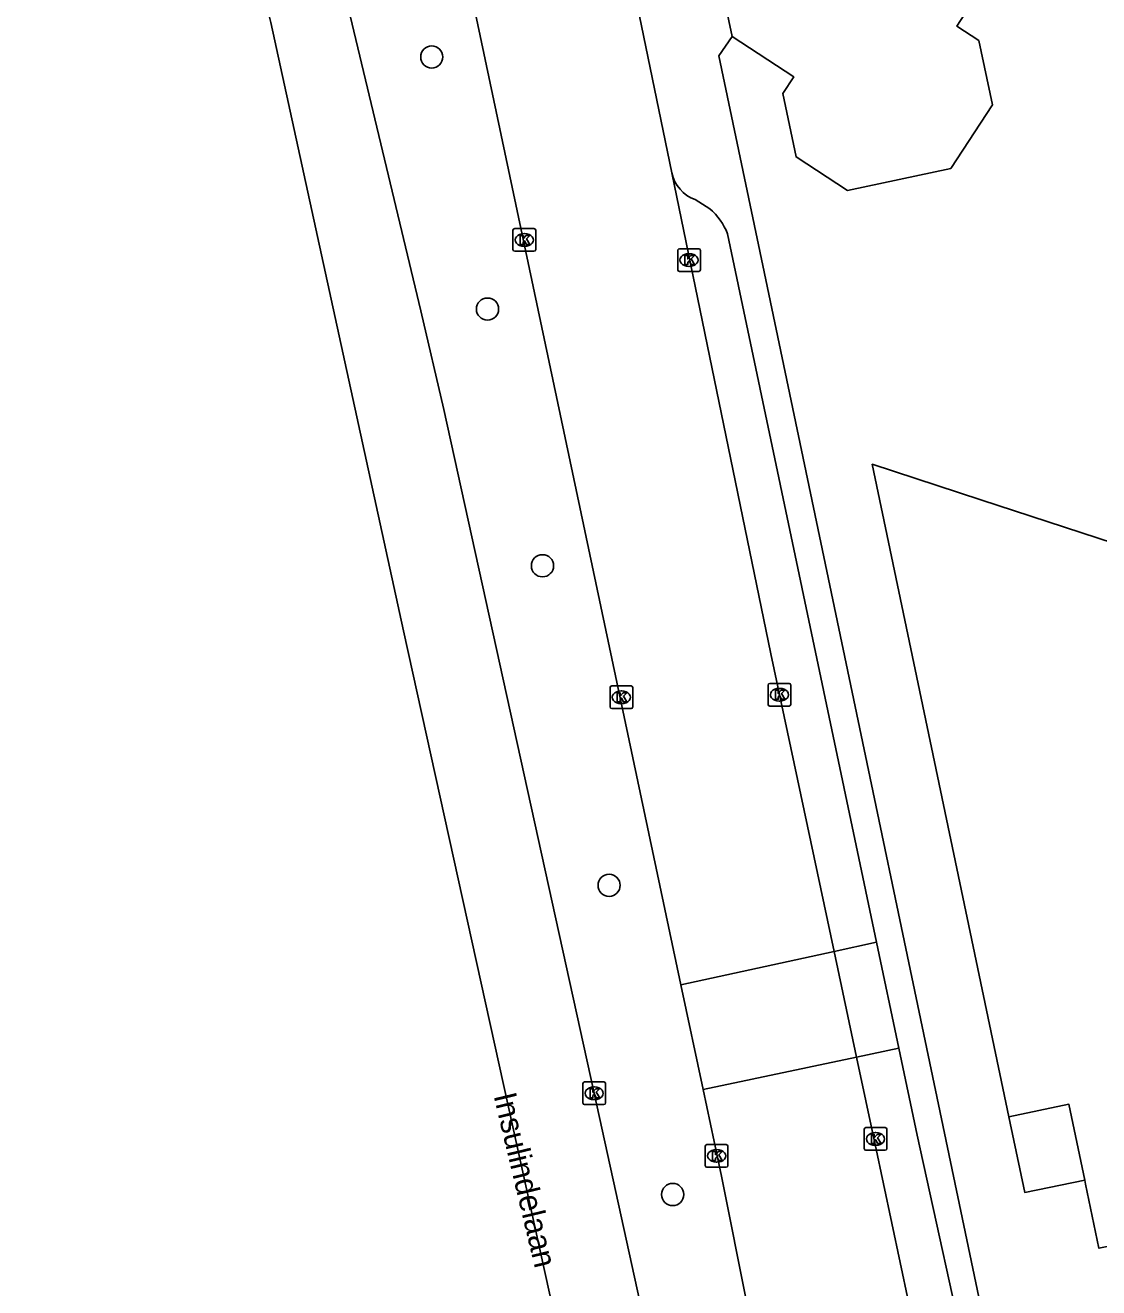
# Model space of a CAD drawing. Extents: x 163010 to 163853, y 382793 to 383982.
# Drawn here: x 163088.8 to 163136.1, y 383692.4 to 383748.2 of the extents above; entities that cross this region are included whole.
import ezdxf

# ---------------------------------------------------------------- set-up
doc = ezdxf.new("R2010")
doc.units = 0
for name, color, linetype in [('IMGEO_Boom', 7, 'Continuous'), ('IMGEO_Kolk', 7, 'Continuous'), ('IMGEO_Openbare_ruimte_label', 7, 'Continuous'), ('IMGEO_Pand', 7, 'Continuous'), ('IMGEO_Pand_overbouw', 7, 'Continuous'), ('IMGEO_Parkeervlak_open', 7, 'Continuous'), ('IMGEO_Rijbaan_lokaal_open', 7, 'Continuous'), ('IMGEO_Rijbaan_regionaal_gesloten', 7, 'Continuous'), ('IMGEO_Voetpad_open', 7, 'Continuous')]:
    doc.layers.add(name, color=color, linetype=linetype)

msp = doc.modelspace()

# ---------------------------------------------------------------- linework, layer by layer
at = {"layer": 'IMGEO_Boom'}
for centre in [(163106.712, 383746.759), (163109.173, 383735.633), (163111.599, 383724.306), (163114.54, 383710.207), (163117.345, 383696.564)]:
    msp.add_circle(centre, 0.489, dxfattribs=at)
at = {"layer": 'IMGEO_Kolk'}
for p, q in [((163110.297, 383738.257), (163110.297, 383739.109)), ((163110.372, 383739.183), (163111.224, 383739.183)), ((163111.298, 383739.109), (163111.298, 383738.257)), ((163110.785, 383738.963), (163110.81, 383738.963)), ((163111.224, 383738.183), (163110.372, 383738.183)), ((163110.808, 383738.403), (163110.783, 383738.403)), ((163117.567, 383737.372), (163117.567, 383738.224)), ((163117.642, 383738.298), (163118.494, 383738.298)), ((163118.055, 383738.078), (163118.08, 383738.078)), ((163118.568, 383738.224), (163118.568, 383737.372)), ((163118.078, 383737.518), (163118.053, 383737.518)), ((163118.494, 383737.298), (163117.642, 383737.298)), ((163121.631, 383719.119), (163122.483, 383719.119)), ((163114.581, 383718.079), (163114.581, 383718.931)), ((163114.656, 383719.005), (163115.508, 383719.005)), ((163115.069, 383718.785), (163115.094, 383718.785)), ((163115.582, 383718.931), (163115.582, 383718.079)), ((163121.556, 383718.193), (163121.556, 383719.045)), ((163122.044, 383718.899), (163122.069, 383718.899)), ((163122.557, 383719.045), (163122.557, 383718.193)), ((163115.508, 383718.005), (163114.656, 383718.005)), ((163115.092, 383718.225), (163115.067, 383718.225)), ((163122.483, 383718.119), (163121.631, 383718.119)), ((163122.067, 383718.339), (163122.042, 383718.339)), ((163113.38, 383700.604), (163113.38, 383701.456)), ((163113.455, 383701.53), (163114.307, 383701.53)), ((163113.868, 383701.31), (163113.893, 383701.31)), ((163114.381, 383701.456), (163114.381, 383700.604)), ((163113.891, 383700.75), (163113.866, 383700.75)), ((163114.307, 383700.53), (163113.455, 383700.53)), ((163125.795, 383698.59), (163125.795, 383699.442)), ((163125.87, 383699.516), (163126.722, 383699.516)), ((163126.283, 383699.296), (163126.308, 383699.296)), ((163126.796, 383699.442), (163126.796, 383698.59)), ((163118.784, 383697.843), (163118.784, 383698.695)), ((163118.859, 383698.769), (163119.711, 383698.769)), ((163119.272, 383698.549), (163119.297, 383698.549)), ((163119.785, 383698.695), (163119.785, 383697.843)), ((163126.722, 383698.516), (163125.87, 383698.516)), ((163126.306, 383698.736), (163126.281, 383698.736)), ((163119.295, 383697.989), (163119.27, 383697.989)), ((163119.711, 383697.769), (163118.859, 383697.769))]:
    msp.add_line(p, q, dxfattribs=at)
for points in [[(163110.297, 383738.257), (163110.297, 383739.109)], [(163110.372, 383739.183), (163111.224, 383739.183)], [(163111.298, 383739.109), (163111.298, 383738.257)], [(163110.618, 383738.883), (163110.741, 383738.883), (163110.741, 383738.732), (163110.871, 383738.883), (163111.035, 383738.883), (163110.889, 383738.732), (163111.042, 383738.483), (163110.89, 383738.483), (163110.805, 383738.647), (163110.741, 383738.58), (163110.741, 383738.483), (163110.618, 383738.483), (163110.618, 383738.883)], [(163111.224, 383738.183), (163110.372, 383738.183)], [(163117.567, 383737.372), (163117.567, 383738.224)], [(163117.642, 383738.298), (163118.494, 383738.298)], [(163117.888, 383737.998), (163118.011, 383737.998), (163118.011, 383737.847), (163118.141, 383737.998), (163118.305, 383737.998), (163118.159, 383737.847), (163118.312, 383737.598), (163118.16, 383737.598), (163118.075, 383737.762), (163118.011, 383737.695), (163118.011, 383737.598), (163117.888, 383737.598), (163117.888, 383737.998)], [(163118.568, 383738.224), (163118.568, 383737.372)], [(163118.494, 383737.298), (163117.642, 383737.298)], [(163121.631, 383719.119), (163122.483, 383719.119)], [(163114.581, 383718.079), (163114.581, 383718.931)], [(163114.656, 383719.005), (163115.508, 383719.005)], [(163114.902, 383718.705), (163115.025, 383718.705), (163115.025, 383718.554), (163115.155, 383718.705), (163115.319, 383718.705), (163115.173, 383718.554), (163115.326, 383718.305), (163115.174, 383718.305), (163115.089, 383718.469), (163115.025, 383718.402), (163115.025, 383718.305), (163114.902, 383718.305), (163114.902, 383718.705)], [(163115.582, 383718.931), (163115.582, 383718.079)], [(163121.556, 383718.193), (163121.556, 383719.045)], [(163121.877, 383718.819), (163122, 383718.819), (163122, 383718.668), (163122.13, 383718.819), (163122.294, 383718.819), (163122.148, 383718.668), (163122.301, 383718.419), (163122.149, 383718.419), (163122.064, 383718.583), (163122, 383718.516), (163122, 383718.419), (163121.877, 383718.419), (163121.877, 383718.819)], [(163122.557, 383719.045), (163122.557, 383718.193)], [(163115.508, 383718.005), (163114.656, 383718.005)], [(163122.483, 383718.119), (163121.631, 383718.119)], [(163113.38, 383700.604), (163113.38, 383701.456)], [(163113.455, 383701.53), (163114.307, 383701.53)], [(163113.701, 383701.23), (163113.824, 383701.23), (163113.824, 383701.079), (163113.954, 383701.23), (163114.118, 383701.23), (163113.972, 383701.079), (163114.125, 383700.83), (163113.973, 383700.83), (163113.888, 383700.994), (163113.824, 383700.927), (163113.824, 383700.83), (163113.701, 383700.83), (163113.701, 383701.23)], [(163114.381, 383701.456), (163114.381, 383700.604)], [(163114.307, 383700.53), (163113.455, 383700.53)], [(163125.795, 383698.59), (163125.795, 383699.442)], [(163125.87, 383699.516), (163126.722, 383699.516)], [(163126.116, 383699.216), (163126.239, 383699.216), (163126.239, 383699.065), (163126.369, 383699.216), (163126.533, 383699.216), (163126.387, 383699.065), (163126.54, 383698.816), (163126.388, 383698.816), (163126.303, 383698.98), (163126.239, 383698.913), (163126.239, 383698.816), (163126.116, 383698.816), (163126.116, 383699.216)], [(163126.796, 383699.442), (163126.796, 383698.59)], [(163118.784, 383697.843), (163118.784, 383698.695)], [(163118.859, 383698.769), (163119.711, 383698.769)], [(163119.105, 383698.469), (163119.228, 383698.469), (163119.228, 383698.318), (163119.358, 383698.469), (163119.522, 383698.469), (163119.376, 383698.318), (163119.529, 383698.069), (163119.377, 383698.069), (163119.292, 383698.233), (163119.228, 383698.166), (163119.228, 383698.069), (163119.105, 383698.069), (163119.105, 383698.469)], [(163119.785, 383698.695), (163119.785, 383697.843)], [(163126.722, 383698.516), (163125.87, 383698.516)], [(163119.711, 383697.769), (163118.859, 383697.769)]]:
    msp.add_lwpolyline(points, dxfattribs=at)
for centre, start, end in [((163110.374, 383739.107), 91.552, 178.448), ((163110.374, 383739.107), 91.552, 178.448), ((163111.222, 383739.107), 1.552, 88.448), ((163111.222, 383739.107), 1.552, 88.448), ((163110.374, 383738.259), 181.552, 268.448), ((163110.374, 383738.259), 181.552, 268.448), ((163111.222, 383738.259), 271.552, 358.448), ((163111.222, 383738.259), 271.552, 358.448), ((163117.644, 383738.222), 91.552, 178.448), ((163117.644, 383738.222), 91.552, 178.448), ((163118.492, 383738.222), 1.552, 88.448), ((163118.492, 383738.222), 1.552, 88.448), ((163117.644, 383737.374), 181.552, 268.448), ((163117.644, 383737.374), 181.552, 268.448), ((163118.492, 383737.374), 271.552, 358.448), ((163118.492, 383737.374), 271.552, 358.448), ((163121.633, 383719.043), 91.552, 178.448), ((163121.633, 383719.043), 91.552, 178.448), ((163122.481, 383719.043), 1.552, 88.448), ((163122.481, 383719.043), 1.552, 88.448), ((163114.658, 383718.929), 91.552, 178.448), ((163114.658, 383718.929), 91.552, 178.448), ((163115.506, 383718.929), 1.552, 88.448), ((163115.506, 383718.929), 1.552, 88.448), ((163114.658, 383718.081), 181.552, 268.448), ((163114.658, 383718.081), 181.552, 268.448), ((163115.506, 383718.081), 271.552, 358.448), ((163115.506, 383718.081), 271.552, 358.448), ((163121.633, 383718.195), 181.552, 268.448), ((163121.633, 383718.195), 181.552, 268.448), ((163122.481, 383718.195), 271.552, 358.448), ((163122.481, 383718.195), 271.552, 358.448), ((163113.457, 383701.454), 91.552, 178.448), ((163113.457, 383701.454), 91.552, 178.448), ((163114.305, 383701.454), 1.552, 88.448), ((163114.305, 383701.454), 1.552, 88.448), ((163113.457, 383700.606), 181.552, 268.448), ((163113.457, 383700.606), 181.552, 268.448), ((163114.305, 383700.606), 271.552, 358.448), ((163114.305, 383700.606), 271.552, 358.448), ((163125.872, 383699.44), 91.552, 178.448), ((163125.872, 383699.44), 91.552, 178.448), ((163126.72, 383699.44), 1.552, 88.448), ((163126.72, 383699.44), 1.552, 88.448), ((163118.861, 383698.693), 91.552, 178.448), ((163118.861, 383698.693), 91.552, 178.448), ((163119.709, 383698.693), 1.552, 88.448), ((163119.709, 383698.693), 1.552, 88.448), ((163125.872, 383698.592), 181.552, 268.448), ((163125.872, 383698.592), 181.552, 268.448), ((163126.72, 383698.592), 271.552, 358.448), ((163126.72, 383698.592), 271.552, 358.448), ((163118.861, 383697.845), 181.552, 268.448), ((163118.861, 383697.845), 181.552, 268.448), ((163119.709, 383697.845), 271.552, 358.448), ((163119.709, 383697.845), 271.552, 358.448)]:
    msp.add_arc(centre, 0.0765, start, end, dxfattribs=at)
for centre, major_axis, ratio, start_param, end_param in [((163110.784, 383738.683), (-0.387, 0.002), 0.722429, 4.712389, 7.853982), ((163110.809, 383738.683), (-0.39, 0.002), 0.717154, 1.570796, 4.712389), ((163118.054, 383737.798), (-0.387, 0.002), 0.722429, 4.712389, 7.853982), ((163118.079, 383737.798), (-0.39, 0.002), 0.717154, 1.570796, 4.712389), ((163115.068, 383718.505), (-0.387, 0.002), 0.722429, 4.712389, 7.853982), ((163115.093, 383718.505), (-0.39, 0.002), 0.717154, 1.570796, 4.712389), ((163122.043, 383718.619), (-0.387, 0.002), 0.722429, 4.712389, 7.853982), ((163122.068, 383718.619), (-0.39, 0.002), 0.717154, 1.570796, 4.712389), ((163113.867, 383701.03), (-0.387, 0.002), 0.722429, 4.712389, 7.853982), ((163113.892, 383701.03), (-0.39, 0.002), 0.717154, 1.570796, 4.712389), ((163126.282, 383699.016), (-0.387, 0.002), 0.722429, 4.712389, 7.853982), ((163126.307, 383699.016), (-0.39, 0.002), 0.717154, 1.570796, 4.712389), ((163119.271, 383698.269), (-0.387, 0.002), 0.722429, 4.712389, 7.853982), ((163119.296, 383698.269), (-0.39, 0.002), 0.717154, 1.570796, 4.712389)]:
    msp.add_ellipse(centre, major_axis=major_axis, ratio=ratio, start_param=start_param, end_param=end_param, dxfattribs=at)
at = {"layer": 'IMGEO_Pand'}
for points in [[(163119.319, 383750.724), (163119.974, 383747.655)], [(163130.759, 383749.465), (163129.881, 383748.121), (163130.856, 383747.484), (163131.453, 383744.645), (163129.616, 383741.832), (163125.055, 383740.874), (163122.792, 383742.351), (163122.206, 383745.141), (163122.69, 383745.882), (163119.974, 383747.655)], [(163137.664, 383694.027), (163137.03, 383694.366), (163136.156, 383694.196), (163135.565, 383697.021), (163135.527, 383697.203), (163134.828, 383700.543), (163132.18, 383699.996), (163126.152, 383728.784), (163130.949, 383727.217), (163136.842, 383725.292), (163139.703, 383727.815)]]:
    msp.add_lwpolyline(points, dxfattribs=at)
at = {"layer": 'IMGEO_Pand_overbouw'}
msp.add_lwpolyline([(163134.828, 383700.543), (163132.18, 383699.996), (163132.879, 383696.656), (163135.527, 383697.203)], close=True, dxfattribs=at)
at = {"layer": 'IMGEO_Parkeervlak_open'}
for points in [[(163124.465, 383707.29), (163126.337, 383707.696)], [(163127.321, 383703.015), (163125.457, 383702.622)]]:
    msp.add_lwpolyline(points, dxfattribs=at)
at = {"layer": 'IMGEO_Rijbaan_lokaal_open'}
for points in [[(163113.817, 383758.73), (163115.59, 383750), (163117.309, 383741.642)], [(163117.706, 383705.821), (163108.367, 383750), (163106.678, 383757.79)], [(163124.465, 383707.29), (163121.673, 383720.42), (163117.309, 383741.642)], [(163117.706, 383705.821), (163124.465, 383707.29)], [(163125.457, 383702.622), (163124.465, 383707.29)], [(163118.685, 383701.193), (163117.706, 383705.821)], [(163125.457, 383702.622), (163118.685, 383701.193)], [(163125.457, 383702.622), (163126.275, 383698.776), (163129.228, 383684.884)], [(163122.288, 383683.477), (163121.802, 383685.8), (163119.492, 383697.375), (163118.685, 383701.193)]]:
    msp.add_lwpolyline(points, dxfattribs=at)
at = {"layer": 'IMGEO_Rijbaan_regionaal_gesloten'}
for points in [[(163124.134, 383638.055), (163122.891, 383644.423), (163116.136, 383673.057), (163105.471, 383721.431), (163099.604, 383748.287), (163093.737, 383771.763), (163088.772, 383789.05)], [(163120.81, 383669.01), (163120.407, 383670.897), (163117.203, 383685.871), (163113.88, 383701.029), (163107.239, 383731.196), (163106.226, 383735.552), (163102.774, 383750), (163098.97, 383764.833), (163096.65, 383773.589)]]:
    msp.add_lwpolyline(points, dxfattribs=at)
at = {"layer": 'IMGEO_Voetpad_open'}
for points in [[(163119.974, 383747.655), (163119.386, 383746.806), (163121.322, 383737.562), (163132.436, 383684.522)], [(163118.336, 383740.465), (163118.979, 383740.064)], [(163119.766, 383738.95), (163126.337, 383707.696)], [(163126.337, 383707.696), (163127.321, 383703.015)], [(163130.527, 383688.264), (163128.127, 383699.184), (163127.321, 383703.015)]]:
    msp.add_lwpolyline(points, dxfattribs=at)
for centre, radius, start, end in [((163118.897, 383741.991), 1.626, 192.4001, 249.813), ((163117.21, 383737.979), 2.734, 20.794, 49.6856)]:
    msp.add_arc(centre, radius, start, end, dxfattribs=at)

# ---------------------------------------------------------------- texts
at = {"layer": 'IMGEO_Openbare_ruimte_label'}
msp.add_text('Insulindelaan', height=1, rotation=283.4801, dxfattribs=at).set_placement((163109.436, 383700.93))

doc.saveas('drawing.dxf')
